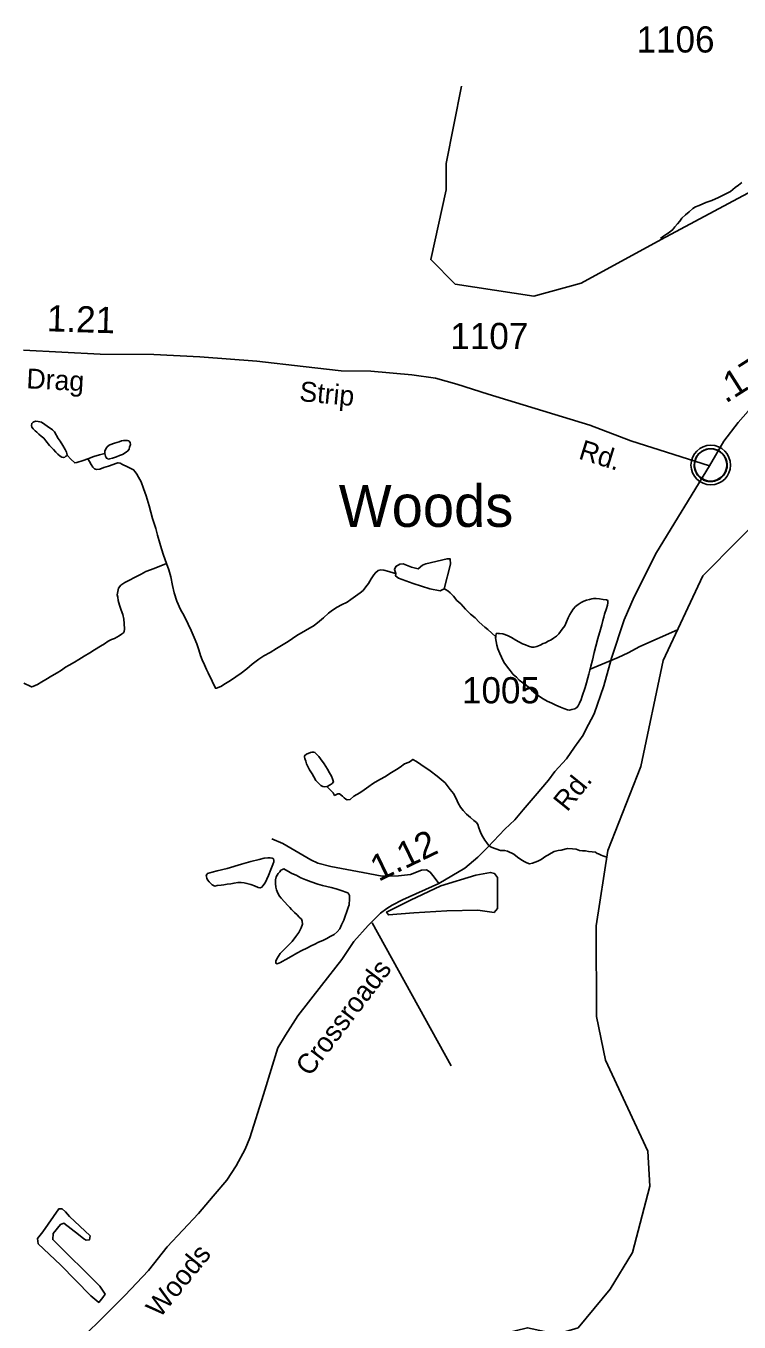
# Model space of a CAD drawing. Extents: x 2082433 to 2279600, y 546599 to 755198.
# Drawn here: x 2146187 to 2149587, y 569366 to 575549 of the extents above; entities that cross this region are included whole.
import ezdxf

# ---------------------------------------------------------------- set-up
doc = ezdxf.new("R2010")
doc.units = 0
for name, color, linetype in [('Exist Civil Demographics Community CELL', 7, 'Continuous'), ('Exist Civil Demographics Community Label', 7, 'Continuous'), ('Exist Hydrographic Creek Single Shore', 7, 'Continuous'), ('Exist Hydrographic Misc Water Feature', 7, 'Continuous'), ('Exist Hydrographic Pond Under 1500 Sq Ft', 7, 'Continuous'), ('Exist Road Non-System Type 51', 7, 'Continuous'), ('Exist Road Secondary Mileage Hundredths English Label', 7, 'Continuous'), ('Exist Road Secondary Type 51 Attributed', 7, 'Continuous'), ('Exist Road Secondary Type 51 Label', 7, 'Continuous'), ('Exist Road Secondary Type 51 Number Label', 7, 'Continuous')]:
    doc.layers.add(name, color=color, linetype=linetype)

msp = doc.modelspace()

# ---------------------------------------------------------------- linework, layer by layer
at = {"layer": 'Exist Civil Demographics Community CELL'}
msp.add_lwpolyline([(2149374.2, 573466.4), (2149375.2, 573472), (2149377, 573478.6), (2149379.9, 573485.8), (2149382.8, 573491.5), (2149386.1, 573497.2), (2149389.9, 573502.4), (2149393.9, 573506.7), (2149398.5, 573511.3), (2149404, 573515.9), (2149409.4, 573519.6), (2149414.3, 573522.5), (2149419.4, 573524.9), (2149424.8, 573527.2), (2149430.4, 573529), (2149434.8, 573530.2), (2149439.6, 573530.9), (2149443.7, 573531.6), (2149450.1, 573531.9), (2149454.5, 573531.8), (2149460.2, 573531.5), (2149465.1, 573530.8), (2149470, 573529.8), (2149475, 573528.4), (2149480.2, 573526.5), (2149486.8, 573523.5), (2149493.1, 573520.1), (2149498.2, 573516.5), (2149503.3, 573512.5), (2149506.6, 573509.4), (2149510.8, 573505), (2149514.6, 573500.3), (2149517.7, 573495.7), (2149520.8, 573490.7), (2149523.3, 573485.5), (2149525.3, 573480.5), (2149526.9, 573475.5), (2149528.2, 573470.9), (2149529.3, 573464.8), (2149529.9, 573460.1), (2149530.2, 573454.1), (2149530, 573448.4), (2149529.4, 573442.7), (2149528.5, 573437.2), (2149526.8, 573431), (2149524.9, 573425.2), (2149522.6, 573420.1), (2149519.5, 573414.1), (2149516.2, 573408.8), (2149512.8, 573404.1), (2149508.5, 573399.4), (2149503.2, 573394.4), (2149498.2, 573390.3), (2149493.2, 573386.8), (2149488.9, 573384.3), (2149482.1, 573381.1), (2149474.9, 573378.4), (2149469, 573376.9), (2149462.4, 573375.6), (2149457.9, 573375.1), (2149453.5, 573374.9), (2149447.9, 573374.9), (2149443.6, 573375.3), (2149438, 573376), (2149432, 573377.3), (2149427.4, 573378.6), (2149422.3, 573380.5), (2149417.7, 573382.5), (2149413.8, 573384.8), (2149407, 573388.8), (2149401.4, 573393.1), (2149396.5, 573397.6), (2149392, 573402.4), (2149388.8, 573406.4), (2149385.9, 573410.6), (2149381.8, 573417.7), (2149380, 573421.2), (2149378.3, 573425.2), (2149375.7, 573433.4), (2149374.2, 573440.5), (2149373.5, 573445.6), (2149373.2, 573452), (2149373.1, 573456.7), (2149373.7, 573463.1)], close=True, dxfattribs=at)
for centre, radius in [((2149451.8, 573454), 94.3), ((2149451.5, 573454.3), 76.7)]:
    msp.add_circle(centre, radius, dxfattribs=at)
at = {"layer": 'Exist Hydrographic Creek Single Shore'}
for points in [[(2152615.8, 573052.2), (2152736.1, 573369.7), (2152776.1, 573569), (2152767.1, 573811.9), (2152690, 574108.7), (2152563.1, 574393.4), (2152287.1, 574599), (2152038.1, 574564.7), (2151680.1, 574453.9), (2151396.1, 574518.6), (2151120.9, 574675.1), (2150503.9, 574779.4), (2150202.9, 574903.6), (2149869.9, 574851.3), (2149628.9, 574751.2), (2149215.9, 574529.9)], [(2149224.9, 572522.1), (2149414, 572925.1), (2149754, 573269.2), (2150214.2, 573432.5), (2150297.6, 573441.2), (2150393.4, 573471.5), (2150441, 573462.8), (2150482.1, 573454.2), (2150523.2, 573456.3), (2150582.8, 573489.9), (2150640.1, 573521.3), (2150699.6, 573524.5), (2150779.7, 573500.7), (2150868.5, 573408.7), (2151063.1, 573118.1), (2151280, 573018.6), (2151779.9, 572998.6), (2152289.1, 572883.4), (2152366.7, 572849)], [(2148876.9, 572481), (2148952.6, 572511.3), (2149010.4, 572535.4), (2149058.4, 572557.8), (2149114.4, 572587.8), (2149293.2, 572667.5)], [(2147541.4, 568847.3), (2147673.2, 568904.3), (2147787.4, 568970.2), (2147958.7, 569110.6), (2148042.2, 569207.2), (2148578, 569338.8), (2148718.6, 569308.1), (2148819.6, 569338.8), (2148971.9, 569522.5), (2149078.9, 569697.4), (2149161, 570013.9), (2149151.9, 570181.4), (2148950, 570615.2), (2148907.9, 570822.7), (2148905.9, 571255.8), (2148961.9, 571615.5), (2149118.9, 572015.8), (2149224.9, 572522.1)], [(2147621.3, 571920.7), (2147644, 571897.7), (2147652, 571890), (2147658.1, 571877.7), (2147673.9, 571885.9), (2147677.8, 571886.1), (2147681.9, 571885.9), (2147695.6, 571874.1), (2147703.6, 571866), (2147712, 571860.2), (2147718.2, 571856.1), (2147732.1, 571858), (2147749.8, 571874.4), (2147777.9, 571890.4), (2147799.8, 571904.6), (2147821.5, 571920.7), (2147839.8, 571932.6), (2147851.7, 571940.9), (2147877.5, 571954.9), (2147897.4, 571966.8), (2147929.6, 571987.1), (2147953.2, 572001), (2147971, 572013.3), (2147991.1, 572029.3), (2148013.3, 572037.3), (2148025.1, 572045.3), (2148030.9, 572049.6), (2148049.3, 572039.6), (2148069, 572025.6), (2148113.3, 571995.8), (2148147.4, 571970), (2148185.5, 571938.3), (2148209.9, 571906.2), (2148225.7, 571886.4), (2148231.6, 571876.6), (2148242.1, 571852.3), (2148247.8, 571840.5), (2148257.9, 571822.3), (2148271.8, 571806.4), (2148288, 571788.6), (2148306.3, 571772.8), (2148322.1, 571758.7), (2148334.6, 571748.7), (2148340.5, 571738.8), (2148346.3, 571722.9), (2148350.4, 571711), (2148356.5, 571695.1), (2148364.5, 571680.9), (2148374.6, 571665.2), (2148384.6, 571651.1), (2148392.6, 571641.3), (2148405.1, 571631.3), (2148426.6, 571623.2), (2148448.8, 571615.4), (2148468.7, 571615.6), (2148482.8, 571611.5), (2148513, 571597.6), (2148530.6, 571584), (2148546.8, 571571.8), (2148563, 571562), (2148575.3, 571556.1), (2148587.4, 571551.9), (2148601.3, 571554.2), (2148626.8, 571564.2), (2148642.6, 571572.3), (2148664.9, 571588.4), (2148675, 571592.6), (2148691, 571602.3), (2148705.1, 571610.7), (2148724.4, 571614.7), (2148738.3, 571616.6), (2148768.7, 571624.6), (2148792.7, 571623), (2148810.5, 571621.1), (2148826.5, 571615.1), (2148840.6, 571612.9), (2148854.8, 571613.2), (2148868.3, 571611.2), (2148886.4, 571609.3), (2148902.8, 571607.6), (2148910.6, 571601.5), (2148916.7, 571599.4), (2148928.8, 571593.6), (2148936.6, 571589.5), (2148956.8, 571582.9)]]:
    msp.add_lwpolyline(points, dxfattribs=at)
at = {"layer": 'Exist Hydrographic Misc Water Feature'}
for points in [[(2149215.9, 574529.9), (2148833.9, 574321.1), (2148609, 574260), (2148233.9, 574316.8), (2148116.8, 574434), (2148190.9, 574767.1), (2148189.8, 574891.8), (2148262.8, 575260.9)], [(2149211.6, 574535.1), (2149221.4, 574543.3), (2149241.3, 574555.3), (2149253.2, 574563.3), (2149270.8, 574577.6), (2149280.9, 574589.5), (2149293.2, 574603.9), (2149304.9, 574617.9), (2149310.6, 574627.6), (2149314.7, 574631.8), (2149330.7, 574648.1), (2149348.8, 574661.9), (2149366.6, 574677.9), (2149378.7, 574686.2), (2149396.3, 574692.1), (2149428.3, 574706.3), (2149456.4, 574716.6), (2149488.2, 574730.9), (2149518.1, 574745), (2149546.4, 574759), (2149568.2, 574777.2), (2149584.2, 574789.4), (2149599.7, 574801.2)], [(2146383.5, 573501.6), (2146381.2, 573497.9), (2146377.4, 573495.6), (2146371.6, 573491.6), (2146365.3, 573489.7), (2146357.3, 573491.8), (2146349.3, 573495.8), (2146339, 573505.5), (2146329.2, 573515.5), (2146317.3, 573527.4), (2146298.8, 573547.6), (2146280.8, 573569.4), (2146271.3, 573581.4), (2146259, 573591), (2146248.8, 573601), (2146238.9, 573611), (2146230.5, 573617.2), (2146220.7, 573627.2), (2146214.7, 573634.9), (2146212.7, 573642.9), (2146214.3, 573652.8), (2146220.5, 573658.8), (2146232.8, 573663), (2146244.3, 573661.3), (2146260.5, 573659.2), (2146276.5, 573647.1), (2146288.6, 573639.2), (2146313, 573621.3), (2146322.8, 573611.7), (2146340.9, 573579.8), (2146349.1, 573567.6), (2146363, 573547.6), (2146373, 573527.9), (2146379.4, 573516), (2146381.5, 573509.6), (2146383.5, 573501.6)], [(2146563.1, 573508.4), (2146563.1, 573520.6), (2146566.8, 573530.6), (2146573.2, 573540.6), (2146583, 573548.5), (2146587.1, 573550.7), (2146608.9, 573558.7), (2146630.8, 573564.7), (2146642.9, 573569), (2146652.5, 573570.8), (2146660.7, 573570.8), (2146670.8, 573570.8), (2146676.5, 573569.2), (2146682.9, 573560.9), (2146685.1, 573551.2), (2146680.8, 573538.9), (2146678.8, 573529.1), (2146673.2, 573521), (2146665, 573514.9), (2146647.2, 573504.7), (2146632.8, 573498.7), (2146619.1, 573492.7), (2146599, 573486.8), (2146585.3, 573482.8), (2146579.1, 573482.5), (2146575.4, 573484.7), (2146571.3, 573486.5), (2146565.4, 573496.3), (2146563.1, 573508.4)], [(2146383.5, 573501.6), (2146401.3, 573481.8), (2146419.4, 573464.1), (2146429.4, 573465.8), (2146459.6, 573475.9), (2146481.3, 573484.3)], [(2146563.1, 573508.4), (2146537.5, 573502.6), (2146511, 573494.4), (2146481.3, 573484.3)], [(2146481.3, 573484.3), (2146489.1, 573470.2), (2146497.5, 573456.3), (2146505.7, 573444.1), (2146513.3, 573436.5), (2146523.8, 573432.5), (2146539.3, 573434.6), (2146557.6, 573442.4), (2146579.5, 573448.4), (2146603.3, 573456.6), (2146615.2, 573460.9), (2146625.3, 573465), (2146635.5, 573462.7), (2146647.2, 573456.8), (2146671.6, 573445), (2146687.2, 573437), (2146699.5, 573431.1), (2146707.7, 573421.3), (2146715.3, 573411.2), (2146723.7, 573395.4), (2146735.8, 573373.2), (2146747.9, 573341.4), (2146760, 573307.5), (2146774.1, 573259.6), (2146790.5, 573199.5), (2146806.3, 573151.7), (2146814.5, 573119.7), (2146825, 573082), (2146833, 573054), (2146843.2, 573024), (2146857.4, 572983.8)], [(2146176.2, 572413.2), (2146210, 572397.1), (2146213.9, 572395.4), (2146219.9, 572397.3), (2146242, 572407.4), (2146262.3, 572419.7), (2146282.2, 572431.7), (2146309.9, 572447.7), (2146335.7, 572462.1), (2146355.8, 572476.1), (2146375.5, 572490.1), (2146393.3, 572500), (2146417.5, 572514.2), (2146439.5, 572526.3), (2146463.5, 572542.6), (2146491.2, 572558.6), (2146513.5, 572572.7), (2146542.8, 572590.6), (2146561.1, 572600.8), (2146579.3, 572613), (2146595.1, 572621.2), (2146609.3, 572627.2), (2146630.8, 572639.3), (2146642.9, 572647.2), (2146651.1, 572653.3), (2146654.6, 572659.3), (2146657, 572671), (2146654.6, 572697.3), (2146652.7, 572719.1), (2146648.6, 572741.2), (2146640, 572761.2), (2146632.2, 572785.1), (2146626.5, 572807), (2146624, 572823.2), (2146621.8, 572834.9), (2146624, 572851.2), (2146627.9, 572867.2), (2146639.6, 572881.3), (2146657.9, 572893.1), (2146677.8, 572903.1), (2146707.7, 572919.3), (2146735.6, 572933.7), (2146757.5, 572945.8), (2146797.3, 572959.7), (2146857.4, 572983.8)], [(2146857.4, 572983.8), (2146867.8, 572953.9), (2146877.5, 572920), (2146886.1, 572880.1), (2146894.1, 572844.1), (2146906.2, 572804.1), (2146924.2, 572764.4), (2146940.4, 572734.4), (2146960.5, 572694.5), (2146974.7, 572664.7), (2146989, 572630.6), (2147001.1, 572600.8), (2147011.2, 572572.9), (2147019.4, 572544.9), (2147027.6, 572525), (2147037.6, 572501.2), (2147047.5, 572479), (2147055.5, 572463.2), (2147073.9, 572423.1), (2147088.1, 572393.4), (2147089.9, 572389.4), (2147095.9, 572389.4), (2147115.9, 572397.3), (2147137.9, 572411.4), (2147161.5, 572425.7), (2147187.3, 572443.6), (2147213.3, 572461.6), (2147239.2, 572481.6), (2147265, 572504.1), (2147297, 572528), (2147321, 572544.3), (2147350.9, 572560.4), (2147380.7, 572578.6), (2147404.7, 572592.5), (2147437.1, 572612.7), (2147478.7, 572640.9), (2147518.9, 572664.8), (2147560.3, 572689.3), (2147586.1, 572709.4), (2147606.2, 572725.4), (2147630, 572747.4), (2147648.1, 572761.7), (2147670, 572775.8), (2147691.9, 572787.5), (2147717.8, 572799.8), (2147735.8, 572812.1), (2147757.8, 572828.2), (2147779.5, 572844), (2147793.9, 572856), (2147807.6, 572872.2), (2147819.3, 572888.2), (2147833.4, 572910.4), (2147845.3, 572930.5), (2147853.3, 572940.3), (2147866.8, 572950.4), (2147879.2, 572954.6), (2147893.3, 572952.5), (2147916.9, 572946.5), (2147943.1, 572938.8), (2147949.7, 572936.8)], [(2148180.8, 572864.2), (2148187.6, 572859.7), (2148197.6, 572853.7), (2148209.7, 572843.8), (2148225.7, 572828), (2148241.5, 572808.2), (2148259.7, 572792.1), (2148281.7, 572766.4), (2148305.9, 572742.5), (2148328, 572724.6), (2148347.9, 572704.5), (2148374.1, 572680.7), (2148388.3, 572668.8), (2148426.4, 572635.1)]]:
    msp.add_lwpolyline(points, dxfattribs=at)
at = {"layer": 'Exist Hydrographic Pond Under 1500 Sq Ft'}
for points in [[(2147949.7, 572936.8), (2147948.8, 572924.7), (2147962.9, 572914.7), (2148033.4, 572889.5), (2148111.9, 572863.4), (2148161.3, 572854.3), (2148180.8, 572864.2), (2148211.6, 572981.1), (2148209.6, 573006.2), (2148194.5, 573007.2), (2148093.8, 572983), (2148077.7, 572977.1), (2148057.5, 572958.9), (2148024.3, 572967), (2147986, 572983.1), (2147968.9, 572981.1), (2147949.8, 572970), (2147943.7, 572955.9), (2147949.7, 572936.8)], [(2148426.4, 572635.1), (2148426.6, 572641.1), (2148428.5, 572646.9), (2148432.6, 572651.2), (2148438.5, 572651.1), (2148444.5, 572651), (2148460.3, 572649), (2148482.4, 572641.2), (2148502.3, 572631.3), (2148522.4, 572619.3), (2148554.4, 572601.5), (2148568.7, 572595.7), (2148582.5, 572589.5), (2148598.5, 572585.9), (2148610.4, 572585.7), (2148622.7, 572588), (2148638.3, 572594.1), (2148652.2, 572602.1), (2148664.3, 572606), (2148676.4, 572614.3), (2148690.5, 572620.2), (2148702.4, 572628.2), (2148716.6, 572638.2), (2148727.9, 572648.3), (2148735.9, 572660.4), (2148744.1, 572670.6), (2148756, 572686.2), (2148764, 572706.5), (2148772.2, 572724.3), (2148779.9, 572740.6), (2148787.7, 572754.4), (2148795.7, 572766.6), (2148807.4, 572778.6), (2148819.3, 572788.5), (2148833.7, 572798.5), (2148847.4, 572804.6), (2148859.3, 572808.8), (2148873.4, 572812.8), (2148885.3, 572815), (2148893.3, 572817.1), (2148905.2, 572816.9), (2148921.6, 572815.3), (2148939.5, 572812.9), (2148955.3, 572811.4), (2148959.2, 572809.2), (2148961.6, 572805.2), (2148961.4, 572797.1), (2148959.6, 572785.2), (2148955.5, 572769.2), (2148945.6, 572743.1), (2148941.9, 572729), (2148937.6, 572713.1), (2148931.9, 572691.2), (2148926.1, 572669), (2148914.1, 572627), (2148904.2, 572589.2), (2148896.6, 572559.1), (2148888.6, 572523), (2148880.8, 572495), (2148876.9, 572481)], [(2148876.9, 572481), (2148875.1, 572475.2), (2148871.2, 572457.1), (2148865.2, 572438.9), (2148859.1, 572415.1), (2148853.4, 572392.9), (2148839.4, 572350.8), (2148833.9, 572335), (2148825.7, 572318.8), (2148819.5, 572304.7), (2148813.4, 572296.7), (2148803.9, 572290.8), (2148789.6, 572288.6), (2148777.9, 572284.7), (2148768.1, 572286.6), (2148752.1, 572292.6), (2148735.4, 572298.4), (2148713.3, 572308.2), (2148693.8, 572318.1), (2148671.7, 572328.3), (2148653.6, 572337.9), (2148635.8, 572349.9), (2148617.3, 572362), (2148597.2, 572379.7), (2148583.1, 572394), (2148571.6, 572403.9), (2148555.2, 572415.7), (2148539, 572427.4), (2148525.1, 572441.3), (2148509.3, 572455.4), (2148495.1, 572473.4), (2148483, 572489.4), (2148474.8, 572501.2), (2148468.9, 572509.4), (2148460.9, 572523.2), (2148454.7, 572537.1), (2148446.3, 572555), (2148436.9, 572577.1), (2148432.6, 572595.2), (2148428.3, 572612.9), (2148426.2, 572629), (2148426.4, 572635.1)], [(2147641.5, 571931.2), (2147647.2, 571935.2), (2147652.8, 571943.3), (2147648.9, 571957.3), (2147643.1, 571969), (2147634.7, 571984.9), (2147624.9, 572003), (2147608.9, 572029), (2147590.9, 572052.8), (2147582.7, 572063), (2147574.4, 572072.7), (2147564.4, 572082.7), (2147558.3, 572084.9), (2147550.7, 572084.8), (2147542.7, 572082.4), (2147524.2, 572074.6), (2147516.4, 572068.5), (2147515, 572064.6), (2147514.8, 572060.6), (2147516.6, 572054.7), (2147520.7, 572040.7), (2147524.6, 572028.7), (2147530.8, 572016.5), (2147539.2, 572000.6), (2147550.7, 571980.6), (2147559.1, 571966.7), (2147569.1, 571948.6), (2147583.5, 571934.7), (2147593.3, 571925.1), (2147601.5, 571921), (2147610.9, 571919.2), (2147623.3, 571921), (2147637.2, 571929), (2147641.5, 571931.2)], [(2147214.8, 571550.3), (2147258.5, 571562.4), (2147298.5, 571572.5), (2147322.2, 571578.6), (2147340.1, 571580.8), (2147350.3, 571580.9), (2147360.2, 571579), (2147366.3, 571574.8), (2147368.4, 571568.8), (2147368.2, 571560.7), (2147364.1, 571548.8), (2147354.6, 571524.7), (2147342.5, 571496.5), (2147334.5, 571478.7), (2147327, 571460.8), (2147316.9, 571446.8), (2147310.8, 571440.5), (2147303, 571436.8), (2147293.1, 571438.7), (2147276.9, 571446.4), (2147258.9, 571452.4), (2147240.6, 571458.4), (2147226.9, 571460.5), (2147212.7, 571462.2), (2147196.8, 571462.2), (2147178.9, 571460), (2147162.9, 571456), (2147146.7, 571453.9), (2147130.7, 571451.9), (2147116.8, 571450), (2147098.9, 571447.8), (2147087.3, 571445.5), (2147081.1, 571447.6), (2147074.5, 571451.5), (2147060.8, 571465.7), (2147052.6, 571475.4), (2147048.9, 571483.3), (2147046.9, 571489.3), (2147046.7, 571493.4), (2147048.9, 571501.6), (2147053, 571505.4), (2147074.7, 571511.4), (2147098.3, 571517.6), (2147146.3, 571529.8), (2147214.8, 571550.3)], [(2147601, 571447.8), (2147642.6, 571438.3), (2147665.2, 571432.4), (2147684.9, 571426.2), (2147721, 571412.6), (2147726.7, 571406.5), (2147729.2, 571400.5), (2147729, 571384.7), (2147727.3, 571356.6), (2147723.2, 571342.6), (2147717.3, 571324.4), (2147709.3, 571302.5), (2147701.9, 571282.5), (2147691.8, 571260.6), (2147683.6, 571242.3), (2147669.9, 571226.5), (2147656, 571214.5), (2147637.7, 571204.2), (2147621.9, 571196.1), (2147602, 571186.1), (2147582.3, 571178.1), (2147564.1, 571167.9), (2147546.1, 571159.7), (2147526.2, 571149.7), (2147502.2, 571137.6), (2147478.4, 571125.7), (2147450.5, 571109.2), (2147426.3, 571095.5), (2147408.3, 571085.2), (2147400.9, 571081.1), (2147392.5, 571077.1), (2147384.5, 571075), (2147378.9, 571077.1), (2147378.5, 571087.3), (2147382.6, 571099.2), (2147398.4, 571123.2), (2147418.1, 571143.4), (2147440.5, 571165.5), (2147456.2, 571181.4), (2147473.9, 571205.5), (2147488, 571223.6), (2147499.7, 571245.8), (2147505.7, 571263.5), (2147503.8, 571277.6), (2147499.9, 571287.5), (2147489.7, 571297.6), (2147479.4, 571307.7), (2147467.3, 571319.6), (2147453.6, 571333.4), (2147445.4, 571343.2), (2147435.1, 571353.3), (2147402.9, 571387.3), (2147395.3, 571397), (2147386.9, 571411.3), (2147381.2, 571427.2), (2147378.7, 571440.9), (2147376.7, 571457), (2147376.7, 571474.8), (2147380.4, 571488.9), (2147388.6, 571505.1), (2147396.8, 571513.2), (2147402.7, 571521.2), (2147410.7, 571525.3), (2147416.5, 571527.2), (2147424.9, 571523.1), (2147438.8, 571515.3), (2147454.6, 571505.3), (2147474.9, 571497.3), (2147496.6, 571485.5), (2147521, 571475.8), (2147547.1, 571465.7), (2147579.1, 571454), (2147601, 571447.8)], [(2148019.6, 571378.8), (2147906.4, 571321.6), (2147914.8, 571307.7), (2148036.4, 571317.1), (2148193, 571327.2), (2148340.5, 571329.9), (2148418.4, 571318.8), (2148435.1, 571338.3), (2148434.5, 571423.6), (2148435.1, 571485.6), (2148421.2, 571505.1), (2148401.7, 571510.7), (2148332.1, 571496.8), (2148165.3, 571446), (2148019.6, 571378.8)], [(2146496.5, 569491.3), (2146533.7, 569459.3), (2146552.8, 569483.1), (2146563.9, 569499), (2146539, 569536.6), (2146314.3, 569759.5), (2146315.9, 569788.1), (2146350.9, 569831), (2146366.8, 569837.3), (2146436.7, 569783.3), (2146462.1, 569762.7), (2146473.3, 569756.3), (2146489.2, 569757.9), (2146492.4, 569777), (2146394.9, 569869.9), (2146374.7, 569891.3), (2146358.8, 569905.6), (2146342.9, 569905.6), (2146267.2, 569795.8), (2146241.2, 569764.3), (2146244.4, 569738.9), (2146350.9, 569639.4), (2146496.5, 569491.3)]]:
    msp.add_lwpolyline(points, dxfattribs=at)
at = {"layer": 'Exist Road Non-System Type 51'}
msp.add_line((2147836.7, 571270.1), (2148213.4, 570588.4), dxfattribs=at)
msp.add_lwpolyline([(2148154.9, 571457.1), (2148133.6, 571487.3), (2148114.1, 571512.1), (2148096.4, 571522.7), (2148073.4, 571520.9), (2148020.2, 571501.4), (2147963.4, 571494.3), (2147885.4, 571492.6), (2147793.2, 571510.3), (2147640.8, 571538.7), (2147578.7, 571554.6), (2147545.1, 571570.6), (2147412.1, 571648.6), (2147358.9, 571671.6)], dxfattribs=at)
at = {"layer": 'Exist Road Secondary Type 51 Attributed'}
for points in [[(2149446.4, 573449.8), (2149070.9, 573568.9), (2148874.7, 573644.8), (2148389.8, 573792.8), (2148241.8, 573839.8), (2148138.9, 573868.2), (2148027.3, 573884.1), (2147831.4, 573901), (2147689.9, 573903.8), (2147507.9, 573923.8), (2147287.1, 573948.8), (2147015.9, 573970.1), (2146796, 573980.7), (2146540.7, 573983.6), (2146175.5, 574002)], [(2149446.4, 573449.8), (2149515, 573567.4), (2149582.8, 573657.6), (2149630.4, 573711.7), (2149692.8, 573755.6), (2149717.3, 573779.2), (2149795.7, 573817.6), (2149861.2, 573846), (2149978.3, 573869.7), (2150079.3, 573894.3), (2150150.4, 573903.3)], [(2146458.3, 569293.8), (2146561.7, 569394.7), (2146657.4, 569493), (2146770.9, 569611.6), (2146859.3, 569724.8), (2147009.7, 569882.8), (2147079, 569966.1), (2147145, 570042.9), (2147188.3, 570111.1), (2147232.7, 570191.2), (2147254.3, 570245.3), (2147319.2, 570450.9), (2147361.5, 570590.5), (2147387.4, 570673.9), (2147423.6, 570734.7), (2147482.4, 570826.2), (2147595.4, 570970.8), (2147692.5, 571095.1), (2147750.5, 571180.4), (2147817.6, 571257.2), (2147877.7, 571316.6), (2147907.1, 571339.2), (2147933.4, 571354.6), (2147981.6, 571379.9), (2148154.9, 571457.1), (2148278.7, 571531), (2148340.9, 571584), (2148388.5, 571631.7), (2148469.7, 571717.2), (2148517.7, 571762), (2148558.1, 571809.2), (2148615.4, 571876.6), (2148677.8, 571950.8), (2148707.8, 571992.1), (2148763.7, 572051.9), (2148801.9, 572107.9), (2148843, 572165.2), (2148854.9, 572189), (2148896.1, 572266.9), (2148941.5, 572401.1), (2148979.4, 572532.1), (2149038.9, 572715), (2149086.5, 572825.4), (2149193.7, 573036.4), (2149446.4, 573449.8)]]:
    msp.add_lwpolyline(points, dxfattribs=at)

# ---------------------------------------------------------------- texts
at = {"layer": 'Exist Civil Demographics Community Label'}
msp.add_text('Woods', height=200, dxfattribs=at).set_placement((2147678.1, 573159.1))
at = {"layer": 'Exist Road Secondary Mileage Hundredths English Label'}
for s, rotation, p in [('1.21', 358.23663, (2146284.7, 574092.3)), ('.17', 32.36186, (2149522.6, 573745.7)), ('1.12', 25.75708, (2147867.8, 571465.1))]:
    msp.add_text(s, height=125, rotation=rotation, dxfattribs=at).set_placement(p)
at = {"layer": 'Exist Road Secondary Type 51 Label'}
for s, rotation, p in [('Drag', 357.07371, (2146187.2, 573820.2)), ('Strip', 354.64166, (2147487.7, 573759.6)), ('Rd.', 342.73073, (2148817, 573485.3)), ('Rd.', 51.15956, (2148767.5, 571796.2)), ('Crossroads', 52.66128, (2147540.6, 570533.1)), ('Woods', 50.89654, (2146825, 569381.1))]:
    msp.add_text(s, height=95, rotation=rotation, dxfattribs=at).set_placement(p)
at = {"layer": 'Exist Road Secondary Type 51 Number Label'}
for s, p in [('1106', (2149097.9, 575421.8)), ('1107', (2148210.2, 574007.1)), ('1005', (2148265.6, 572317.1))]:
    msp.add_text(s, height=125, dxfattribs=at).set_placement(p)

doc.saveas('drawing.dxf')
